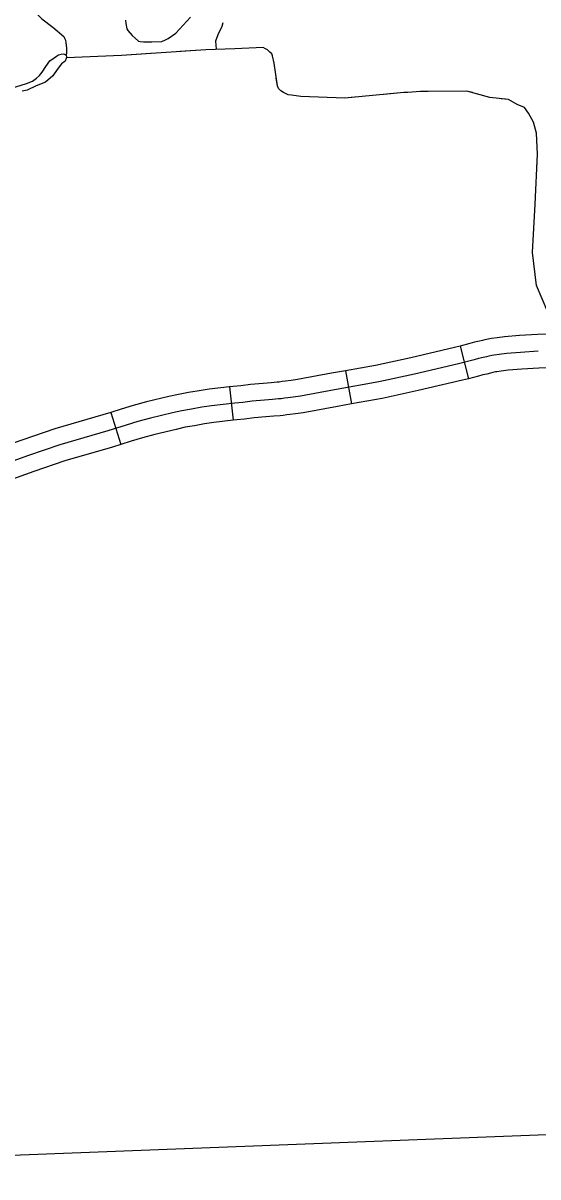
# Model space of a CAD drawing. Extents: x 1084508 to 1142749, y 1057638 to 1093403.
# Drawn here: x 1127137 to 1127858, y 1064266 to 1065883 of the extents above; entities that cross this region are included whole.
import ezdxf

# ---------------------------------------------------------------- set-up
doc = ezdxf.new("R2010")
doc.units = 0
for name, color, linetype in [('Level 32', 7, 'Continuous'), ('Level 35', 7, 'Continuous'), ('Level 43', 7, 'Continuous'), ('Level 5', 7, 'Continuous')]:
    doc.layers.add(name, color=color, linetype=linetype)

msp = doc.modelspace()

# ---------------------------------------------------------------- linework, layer by layer
at = {"layer": 'Level 32'}
for p, q in [((1127748.7, 1065430.1), (1127760.4, 1065384.5)), ((1127588.3, 1065395.6), (1127596.7, 1065349.3)), ((1127425.8, 1065373.1), (1127431.2, 1065326.3)), ((1127259.8, 1065337.3), (1127273.8, 1065292.4))]:
    msp.add_line(p, q, dxfattribs=at)
for points in [[(1127911.5, 1065448.4), (1127905.3, 1065448.1), (1127899.6, 1065447.8), (1127894.1, 1065447.6), (1127856.9, 1065446.4), (1127831.7, 1065444.9), (1127811.1, 1065443.1), (1127800.7, 1065441.8), (1127792.6, 1065440.8), (1127788.1, 1065439.9), (1127783.5, 1065438.8), (1127780.1, 1065438), (1127775.8, 1065437), (1127769.1, 1065435.5), (1127762.5, 1065433.7), (1127748.7, 1065430.1)], [(1127748.7, 1065430.1), (1127740.9, 1065428.1), (1127679.8, 1065413.9), (1127630.3, 1065403.2), (1127588.3, 1065395.6)], [(1127858, 1065422.9), (1127833.4, 1065421.4), (1127813.5, 1065419.7), (1127803.6, 1065418.4), (1127796.3, 1065417.6), (1127793.2, 1065417), (1127789.2, 1065416), (1127785.7, 1065415.1), (1127781, 1065414), (1127774.7, 1065412.6), (1127768.6, 1065410.9), (1127746.5, 1065405.3), (1127684.9, 1065391), (1127634.9, 1065380.1), (1127573, 1065368.9), (1127525.2, 1065360.1), (1127515.3, 1065358.7), (1127507.4, 1065357.7), (1127503, 1065357.1), (1127498.2, 1065356.4), (1127494.7, 1065356.1), (1127486.2, 1065355.3), (1127474.9, 1065354.5), (1127457.9, 1065352.9), (1127444.5, 1065351.3), (1127433.6, 1065350.3), (1127400.9, 1065346.5), (1127387.2, 1065344.4), (1127372.9, 1065341.9), (1127359.3, 1065339.4), (1127346.2, 1065336.5), (1127315.6, 1065329.3), (1127297.5, 1065324.4), (1127281.2, 1065319.4), (1127255.6, 1065311.3), (1127188.5, 1065291.8), (1127188.5, 1065291.8), (1127144.5, 1065276.8), (1127096.4, 1065259.8)], [(1127588.3, 1065395.6), (1127568.7, 1065392.1), (1127521.3, 1065383.4), (1127512.1, 1065382), (1127504.3, 1065381), (1127499.9, 1065380.4), (1127495.4, 1065379.8), (1127492.5, 1065379.5), (1127484.3, 1065378.8), (1127472.9, 1065377.9), (1127455.4, 1065376.3), (1127442, 1065374.7), (1127431.2, 1065373.7), (1127425.8, 1065373.1)], [(1127902, 1065400.8), (1127895.7, 1065400.6), (1127859.1, 1065399.4), (1127835.1, 1065397.9), (1127816, 1065396.3), (1127806.4, 1065395.1), (1127800, 1065394.3), (1127798.3, 1065394), (1127794.8, 1065393.1), (1127791.3, 1065392.2), (1127786.2, 1065391), (1127780.4, 1065389.8), (1127774.7, 1065388.2), (1127760.4, 1065384.5)], [(1127760.4, 1065384.5), (1127752.1, 1065382.4), (1127690.1, 1065368), (1127639.5, 1065357), (1127596.7, 1065349.3)], [(1127425.8, 1065373.1), (1127397.7, 1065369.8), (1127383.4, 1065367.6), (1127368.8, 1065365.1), (1127354.7, 1065362.5), (1127340.9, 1065359.4), (1127309.8, 1065352.2), (1127290.9, 1065347), (1127274.2, 1065341.8), (1127259.8, 1065337.3)], [(1127596.7, 1065349.3), (1127577.2, 1065345.7), (1127529, 1065336.9), (1127518.5, 1065335.3), (1127510.5, 1065334.3), (1127506.1, 1065333.7), (1127500.9, 1065333.1), (1127497, 1065332.6), (1127488.1, 1065331.9), (1127476.9, 1065331), (1127460.4, 1065329.5), (1127446.9, 1065327.9), (1127436.1, 1065326.9), (1127431.2, 1065326.3)], [(1127259.8, 1065337.3), (1127248.8, 1065333.9), (1127181.4, 1065314.2), (1127136.8, 1065299), (1127101.2, 1065286.5)], [(1127431.2, 1065326.3), (1127404, 1065323.1), (1127391, 1065321.1), (1127377, 1065318.7), (1127364, 1065316.4), (1127351.4, 1065313.5), (1127321.4, 1065306.5), (1127304.1, 1065301.8), (1127288.2, 1065296.9), (1127273.8, 1065292.4)], [(1127273.8, 1065292.4), (1127262.4, 1065288.8), (1127195.6, 1065269.3), (1127152.3, 1065254.6), (1127116.9, 1065242.1)]]:
    msp.add_lwpolyline(points, dxfattribs=at)
at = {"layer": 'Level 35'}
for points in [[(1127142, 1065978.1), (1127145, 1065952.3), (1127150.8, 1065911.2), (1127152.7, 1065903.1), (1127154.7, 1065898.9), (1127157.6, 1065894.5), (1127163.1, 1065888.8), (1127178.7, 1065877.1), (1127193.9, 1065863.9), (1127195.2, 1065861.7), (1127196.3, 1065858.7), (1127196.7, 1065855.1), (1127198, 1065848.1), (1127198, 1065842.6), (1127197.8, 1065839.9), (1127197.1, 1065838)], [(1127280.2, 1065886.7), (1127280.8, 1065882.2), (1127282.3, 1065874.9), (1127283.8, 1065872.2), (1127289.8, 1065865.6), (1127298.6, 1065857.5), (1127300.7, 1065856.9), (1127305.5, 1065856.6), (1127317.2, 1065856.6), (1127331.3, 1065856.9), (1127336.2, 1065859.3), (1127340.1, 1065861.1), (1127350.9, 1065868.6), (1127371.6, 1065890.9)], [(1127416.8, 1065883.1), (1127415.3, 1065878.2), (1127409.5, 1065866.5), (1127406.2, 1065857.5), (1127407.2, 1065846)], [(1127111.8, 1065788.8), (1127142, 1065797.9), (1127150.4, 1065801.6), (1127155.9, 1065805.4), (1127160, 1065809.3), (1127163.9, 1065814.1), (1127168.9, 1065822.1), (1127174.6, 1065829.9), (1127180.5, 1065834), (1127183.7, 1065836.3), (1127186.5, 1065838.1), (1127190.4, 1065839.2), (1127193.8, 1065839.5), (1127195.6, 1065839), (1127197.4, 1065837.6), (1127197.7, 1065835.5), (1127197.4, 1065833.1), (1127196.1, 1065829.4), (1127190.6, 1065825.5), (1127184.6, 1065817.8), (1127178.5, 1065808.9), (1127168.5, 1065800.2), (1127155.4, 1065794.7), (1127142.9, 1065788.6), (1127135.6, 1065787.4)]]:
    msp.add_lwpolyline(points, dxfattribs=at)
at = {"layer": 'Level 43'}
for points in [[(1127871.7, 1065477.6), (1127855.9, 1065514.9), (1127850.3, 1065561.2), (1127853.7, 1065628.9), (1127857, 1065698.9), (1127855.9, 1065728.3), (1127851.4, 1065744.1), (1127844.6, 1065756.5), (1127839, 1065764.4), (1127828.8, 1065768.9), (1127816.4, 1065775.7), (1127790.3, 1065778.6), (1127758.4, 1065787.4), (1127693.5, 1065786.8), (1127675.4, 1065785.6), (1127670, 1065785.6), (1127587.3, 1065777.4), (1127525.6, 1065779.8), (1127512.7, 1065782), (1127507.9, 1065782.3), (1127501.6, 1065785.6), (1127498, 1065787.7), (1127494.7, 1065791), (1127493.2, 1065794.9), (1127488.3, 1065826.8), (1127486.2, 1065836.7), (1127485, 1065839.7), (1127482.6, 1065842.1), (1127479, 1065845.1), (1127476.6, 1065846.6), (1127473, 1065848.4), (1127433.3, 1065846.9), (1127392.7, 1065845.4), (1127274.8, 1065837.3), (1127197.9, 1065833.9)], [(1127480.1, 1065844.2), (1127479, 1065845.1), (1127476.6, 1065846.6), (1127473, 1065848.4), (1127433.3, 1065846.9), (1127392.7, 1065845.4), (1127357.1, 1065843)], [(1127315.8, 1065840.1), (1127274.8, 1065837.3), (1127197.9, 1065833.9)], [(1127600.8, 1065778.8), (1127587.3, 1065777.4), (1127525.6, 1065779.8), (1127512.7, 1065782), (1127507.9, 1065782.3), (1127501.6, 1065785.6), (1127498, 1065787.7), (1127494.7, 1065791), (1127493.2, 1065794.9), (1127491.5, 1065805.7)], [(1127704, 1065786.9), (1127693.5, 1065786.8), (1127675.4, 1065785.6), (1127670, 1065785.6), (1127642.1, 1065782.8)], [(1127765.9, 1065785.3), (1127758.4, 1065787.4), (1127704, 1065786.9)], [(1127856.1, 1065679.7), (1127857, 1065698.9), (1127855.9, 1065728.3), (1127851.4, 1065744.1), (1127844.6, 1065756.5), (1127839, 1065764.4), (1127828.8, 1065768.9), (1127816.4, 1065775.7), (1127806.3, 1065776.8)], [(1127856.1, 1065514.5), (1127855.9, 1065514.9), (1127850.3, 1065561.2), (1127853.7, 1065628.9), (1127854.1, 1065638.3)]]:
    msp.add_lwpolyline(points, dxfattribs=at)
at = {"layer": 'Level 5'}
msp.add_lwpolyline([(1126336.1, 1064266.1), (1127918.1, 1064327.3)], dxfattribs=at)

doc.saveas('drawing.dxf')
